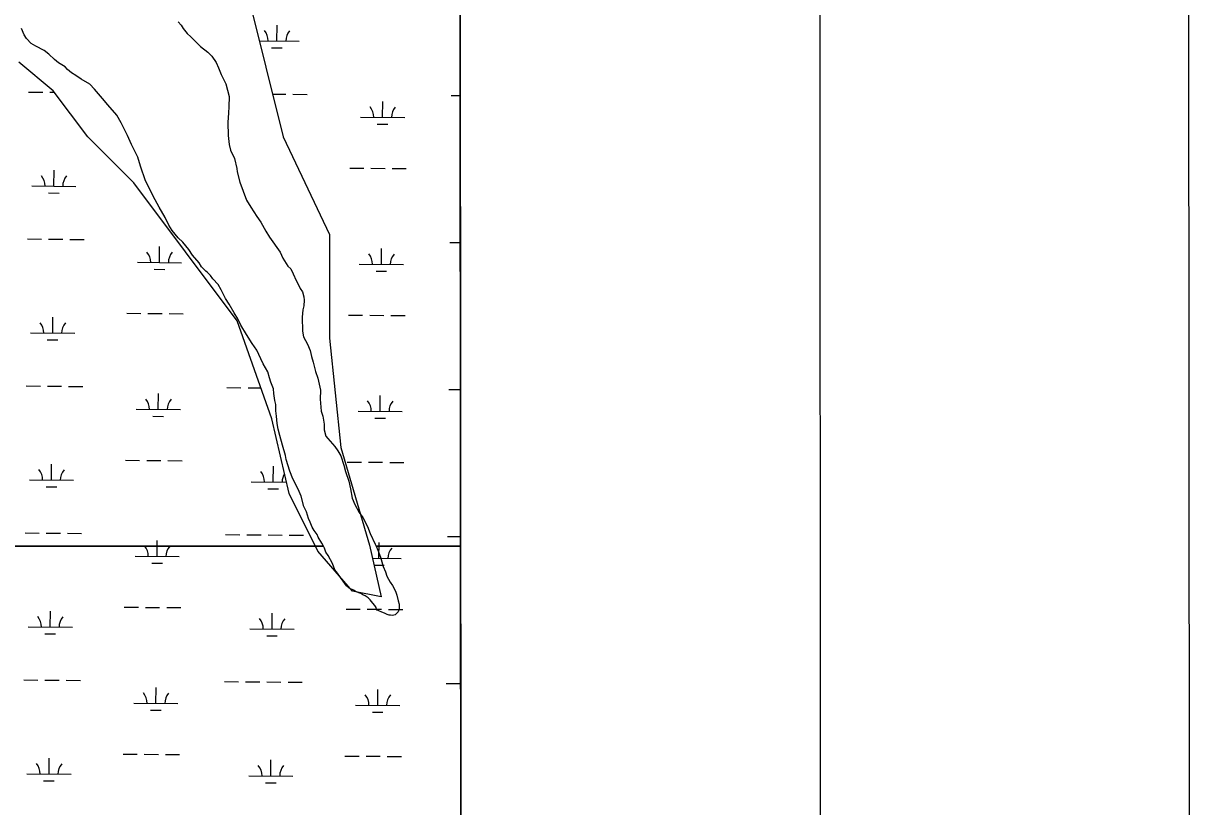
# Model space of a CAD drawing. Extents: x 3271442 to 3309282, y 752266 to 777610.
# Drawn here: x 3306057 to 3308704, y 771889 to 773662 of the extents above; entities that cross this region are included whole.
import ezdxf

# ---------------------------------------------------------------- set-up
doc = ezdxf.new("R2010")
doc.units = 0
for name, color, linetype in [('G-ANNO-NPLT', 7, 'Continuous'), ('V-ANNO-SYMB', 7, 'Continuous'), ('V-GRID-FRAM', 7, 'Continuous'), ('V-SITE-VEGE', 7, 'Continuous'), ('V-WETL-SWMP', 7, 'Continuous')]:
    doc.layers.add(name, color=color, linetype=linetype)

msp = doc.modelspace()

# ---------------------------------------------------------------- linework, layer by layer
at = {"layer": 'G-ANNO-NPLT'}
msp.add_lwpolyline([(3272032.3, 752848.9), (3308704.3, 752867.6), (3308692, 777026.3), (3272020, 777007.6)], close=True, dxfattribs=at)
at = {"layer": 'V-ANNO-SYMB'}
msp.add_lwpolyline([(3274782.3, 753474.8), (3307865.5, 753484.4), (3307858.8, 776401), (3274775.6, 776391.3), (3274782.3, 753474.8)], dxfattribs=at)
at = {"layer": 'V-GRID-FRAM'}
msp.add_lwpolyline([(3275591.3, 775827.4), (3307043.5, 775836.6), (3307056.7, 757650.8), (3275588.7, 757641.7), (3275591.3, 775827.4)], dxfattribs=at)
at = {"layer": 'V-SITE-VEGE'}
for p, q in [((3307045.9, 772479.1), (3307044.2, 774805.6)), ((3306406.9, 773666), (3306414.1, 773657.9)), ((3306414.1, 773657.9), (3306418.2, 773650.3)), ((3306418.2, 773650.3), (3306427.7, 773639.2)), ((3306427.7, 773639.2), (3306435.6, 773631.8)), ((3306435.6, 773631.8), (3306449, 773617.8)), ((3306449, 773617.8), (3306457.7, 773609.7)), ((3306457.7, 773609.7), (3306474.2, 773597.2)), ((3306474.2, 773597.2), (3306482.9, 773587.6)), ((3306482.9, 773587.6), (3306493.3, 773573.4)), ((3306493.3, 773573.4), (3306498.3, 773561.3)), ((3306498.3, 773561.3), (3306504.2, 773546.3)), ((3306504.2, 773546.3), (3306509.9, 773535.8)), ((3306509.9, 773535.8), (3306514.8, 773525.2)), ((3306514.8, 773525.2), (3306522.6, 773496.5)), ((3306522.6, 773496.5), (3306521.9, 773473.5)), ((3306521.9, 773473.5), (3306520.8, 773459.7)), ((3306520.8, 773459.7), (3306519.3, 773437.5)), ((3306519.3, 773437.5), (3306520.2, 773408.5)), ((3306520.2, 773408.5), (3306522.5, 773387.9)), ((3306522.5, 773387.9), (3306525.2, 773375.1)), ((3306525.2, 773375.1), (3306534.2, 773356.3)), ((3306534.2, 773356.3), (3306539.6, 773333.5)), ((3306539.6, 773333.5), (3306540.6, 773325.9)), ((3306540.6, 773325.9), (3306546.7, 773302.4)), ((3306546.7, 773302.4), (3306561.8, 773261.7)), ((3306561.8, 773261.7), (3306571.5, 773245.9)), ((3306571.5, 773245.9), (3306585.2, 773225)), ((3306585.2, 773225), (3306594, 773212.3)), ((3306594, 773212.3), (3306605.4, 773192.1)), ((3306605.4, 773192.1), (3306613.5, 773178.6)), ((3306613.5, 773178.6), (3306637.6, 773144.3)), ((3306637.6, 773144.3), (3306644.1, 773130.7)), ((3306644.1, 773130.7), (3306655.4, 773112.8)), ((3306655.4, 773112.8), (3306661.8, 773106.9)), ((3306661.8, 773106.9), (3306667.5, 773095.6)), ((3306667.5, 773095.6), (3306674.1, 773079.8)), ((3306674.1, 773079.8), (3306676.6, 773074.5)), ((3306676.6, 773074.5), (3306683.1, 773061.7)), ((3306683.1, 773061.7), (3306688, 773054.3)), ((3306688, 773054.3), (3306691.4, 773042.9)), ((3306691.3, 773023), (3306689.3, 773013.8)), ((3306691.7, 773035.3), (3306691.3, 773023)), ((3306691.4, 773042.9), (3306691.7, 773035.3)), ((3306689.3, 773013.8), (3306687.6, 772996.9)), ((3306687.6, 772996.9), (3306688.6, 772965.6)), ((3306688.6, 772965.6), (3306690.6, 772952.7)), ((3306690.6, 772952.7), (3306699.6, 772936.2)), ((3306699.6, 772936.2), (3306705.4, 772921.9)), ((3306705.4, 772921.9), (3306708.9, 772908.3)), ((3306708.9, 772908.3), (3306712.4, 772895.4)), ((3306712.4, 772895.4), (3306717.7, 772874.2)), ((3306717.7, 772874.2), (3306722.8, 772859.1)), ((3306722.8, 772859.1), (3306729, 772831.8)), ((3306729, 772831.8), (3306728.2, 772811.9)), ((3306728.2, 772811.9), (3306730.6, 772784.4)), ((3306730.6, 772784.4), (3306734.1, 772773.1)), ((3306734.1, 772773.1), (3306737, 772754.9)), ((3306737, 772754.9), (3306737.4, 772741.9)), ((3306737.4, 772741.9), (3306740.9, 772727.5)), ((3306740.9, 772727.5), (3306745.7, 772722.3)), ((3306745.7, 772722.3), (3306761.6, 772704.5)), ((3306761.6, 772704.5), (3306768, 772694.8)), ((3306768, 772694.8), (3306775.3, 772683.6)), ((3306775.3, 772683.6), (3306782.1, 772662.4)), ((3306782.1, 772662.4), (3306785.6, 772648)), ((3306785.6, 772648), (3306793.2, 772626.1)), ((3306793.2, 772626.1), (3306796.9, 772608.6)), ((3306796.9, 772608.6), (3306800.6, 772587.4)), ((3306800.6, 772587.4), (3306806.5, 772573)), ((3306806.5, 772573), (3306816.2, 772555)), ((3306816.2, 772555), (3306825, 772543.9)), ((3306825, 772543.9), (3306835.6, 772523.6)), ((3306835.6, 772523.6), (3306841.5, 772507.7)), ((3306841.5, 772507.7), (3306853, 772483.7)), ((3306735.6, 772479.1), (3305686.4, 772479.1)), ((3306738, 772474.5), (3306735.6, 772479.1)), ((3306741.3, 772465.4), (3306738, 772474.5)), ((3306746.2, 772457.9), (3306741.3, 772465.4)), ((3306853, 772483.7), (3306855, 772479.1)), ((3306855, 772479.1), (3307045.9, 772479.1)), ((3307045.9, 772479.1), (3306855, 772479.1)), ((3306855, 772479.1), (3306858.8, 772470.1)), ((3306858.8, 772470.1), (3306864.7, 772454.3)), ((3307046.7, 771401.2), (3307045.9, 772479.1)), ((3306755.9, 772439.9), (3306746.2, 772457.9)), ((3306761.8, 772425.6), (3306755.9, 772439.9)), ((3306864.7, 772454.3), (3306870.8, 772433.1)), ((3306767.4, 772417.4), (3306761.8, 772425.6)), ((3306774.6, 772407.7), (3306767.4, 772417.4)), ((3306870.8, 772433.1), (3306875.7, 772421)), ((3306875.7, 772421), (3306879.1, 772411.2)), ((3306879.1, 772411.2), (3306886.5, 772397.7)), ((3306780.2, 772399.5), (3306774.6, 772407.7)), ((3306788.2, 772389.1), (3306780.2, 772399.5)), ((3306793.7, 772383.9), (3306788.2, 772389.1)), ((3306803.8, 772378.9), (3306793.7, 772383.9)), ((3306886.5, 772397.7), (3306892.1, 772389.5)), ((3306892.1, 772389.5), (3306898.6, 772376.7)), ((3306810, 772375.3), (3306803.8, 772378.9)), ((3306820.1, 772371.8), (3306810, 772375.3)), ((3306824.8, 772368.9), (3306820.1, 772371.8)), ((3306830.2, 772366.8), (3306824.8, 772368.9)), ((3306836.5, 772361.6), (3306830.2, 772366.8)), ((3306841.2, 772357.2), (3306836.5, 772361.6)), ((3306847.6, 772349.8), (3306841.2, 772357.2)), ((3306898.6, 772376.7), (3306902, 772367.7)), ((3306902, 772367.7), (3306904.7, 772354.8)), ((3306852.3, 772344.6), (3306847.6, 772349.8)), ((3306854.8, 772340.1), (3306852.3, 772344.6)), ((3306855.7, 772336.3), (3306854.8, 772340.1)), ((3306857.3, 772334.1), (3306855.7, 772336.3)), ((3306861.1, 772332.7), (3306857.3, 772334.1)), ((3306868.1, 772329.8), (3306861.1, 772332.7)), ((3306904.7, 772354.8), (3306907.3, 772347.2)), ((3306906.9, 772336.5), (3306904.8, 772330.3)), ((3306907.3, 772347.2), (3306906.9, 772336.5)), ((3306873.6, 772327), (3306868.1, 772329.8)), ((3306879.8, 772324.1), (3306873.6, 772327)), ((3306884.4, 772322.7), (3306879.8, 772324.1)), ((3306887.4, 772322.9), (3306884.4, 772322.7)), ((3306892, 772322.2), (3306887.4, 772322.9)), ((3306895.1, 772322.3), (3306892, 772322.2)), ((3306898.1, 772323.2), (3306895.1, 772322.3)), ((3306904.8, 772330.3), (3306898.1, 772323.2))]:
    msp.add_line(p, q, dxfattribs=at)
msp.add_lwpolyline([(3305686.4, 772479.1), (3306735.6, 772479.1), (3306732.2, 772485.7), (3306724.1, 772499.2), (3306721.6, 772505.3), (3306714.5, 772514.2), (3306710.4, 772521.7), (3306705.4, 772533), (3306702.1, 772541.3), (3306697, 772556.4), (3306691.3, 772568.4), (3306685.1, 772591.9), (3306678.5, 772607.7), (3306666.2, 772631), (3306659.5, 772648.3), (3306651, 772674.8), (3306649.9, 772683.9), (3306643.1, 772707.4), (3306637, 772729.3), (3306633.4, 772743.7), (3306630.7, 772756.6), (3306629.4, 772773.4), (3306628.2, 772784.8), (3306627.7, 772799.3), (3306625.9, 772808.4), (3306623.1, 772824.4), (3306622.7, 772835.1), (3306616.9, 772850.2), (3306613.5, 772860), (3306610, 772873.6), (3306599.4, 772891.6), (3306593.7, 772902.9), (3306584.7, 772922.4), (3306574.2, 772937.4), (3306561.3, 772958.3), (3306549.1, 772979.3), (3306541.8, 772993.6), (3306533.7, 773007.1), (3306522.3, 773026.5), (3306514.3, 773039.3), (3306504.4, 773058.8), (3306497.2, 773070.8), (3306485.3, 773084.1), (3306480.4, 773091.6), (3306472.5, 773099), (3306469.4, 773101.2), (3306459.9, 773110.8), (3306454.3, 773119.8), (3306439.2, 773137.6), (3306431.1, 773150.3), (3306417.5, 773166.7), (3306407.3, 773177), (3306393.7, 773193.4), (3306385.7, 773205.3), (3306377.5, 773222.6), (3306363.7, 773245.9), (3306354.7, 773262.4), (3306333.4, 773306), (3306321.6, 773339.2), (3306315.6, 773359.6), (3306301.6, 773388.2), (3306292.5, 773408.5), (3306277.8, 773437.1), (3306268.1, 773454.3), (3306248.2, 773478.1), (3306235.5, 773492.2), (3306218, 773513), (3306206.9, 773524.8), (3306187.4, 773535.7), (3306175.7, 773544.4), (3306165.5, 773550.2), (3306156.9, 773557.6), (3306151.3, 773563.5), (3306136.5, 773572.9), (3306127.1, 773580.2), (3306114.5, 773592.8), (3306103.5, 773600.8), (3306084.8, 773610.9), (3306074.7, 773616.7), (3306063.6, 773627.8), (3306058.8, 773636), (3306052.2, 773650.3)], dxfattribs=at)
at = {"layer": 'V-WETL-SWMP'}
for p, q in [((3307048, 769649.4), (3307044.3, 774683.3)), ((3306553.9, 773769.9), (3306644.9, 773405.4)), ((3306630.4, 773622.2), (3306630.7, 773658.2)), ((3306590.7, 773622.5), (3306680.4, 773621.8)), ((3306618.3, 773606.8), (3306642.3, 773606.7)), ((3306124.5, 773509.5), (3306046.4, 773574.6)), ((3306068.7, 773506.7), (3306100.7, 773506.5)), ((3306116.7, 773506.3), (3306126.9, 773506.3)), ((3306202.5, 773405.4), (3306124.5, 773509.5)), ((3306620.7, 773502.2), (3306650.6, 773501.9)), ((3306666.6, 773501.8), (3306698.6, 773501.5)), ((3307024.5, 773498.9), (3307045.2, 773498.7)), ((3306869.5, 773449.4), (3306869.8, 773485.4)), ((3306819.5, 773449.8), (3306919.5, 773449)), ((3306857.4, 773434.1), (3306881.4, 773433.9)), ((3306306.6, 773301.2), (3306202.5, 773405.4)), ((3306644.9, 773405.4), (3306749, 773184)), ((3306125.8, 773293.7), (3306126.1, 773329.7)), ((3306795.1, 773334.6), (3306827.1, 773334.3)), ((3306843.1, 773334.2), (3306875.1, 773333.9)), ((3306891.1, 773333.8), (3306923.1, 773333.5)), ((3306075.8, 773294.1), (3306175.8, 773293.2)), ((3306540.8, 772988.7), (3306306.6, 773301.2)), ((3306113.7, 773278.3), (3306137.7, 773278.1)), ((3306749, 773184), (3306749, 772949.7)), ((3306066, 773174.1), (3306098, 773173.8)), ((3306114, 773173.7), (3306146, 773173.4)), ((3306162, 773173.3), (3306194, 773173)), ((3306364.9, 773120.9), (3306365.1, 773156.9)), ((3306866.7, 773116.7), (3306867, 773152.7)), ((3307021.7, 773166.2), (3307045.4, 773166)), ((3306314.9, 773121.3), (3306414.9, 773120.5)), ((3306352.7, 773105.5), (3306376.7, 773105.3)), ((3306816.7, 773117.1), (3306916.7, 773116.3)), ((3306854.6, 773101.4), (3306878.6, 773101.2)), ((3306123.1, 772961), (3306123.4, 772997)), ((3306290.5, 773006), (3306322.5, 773005.8)), ((3306338.5, 773005.6), (3306370.5, 773005.4)), ((3306386.5, 773005.2), (3306418.5, 773005)), ((3306792.4, 773001.9), (3306824.4, 773001.6)), ((3306840.4, 773001.5), (3306872.4, 773001.2)), ((3306888.4, 773001.1), (3306920.4, 773000.9)), ((3306618.9, 772767.4), (3306540.8, 772988.7)), ((3306073.1, 772961.4), (3306173.1, 772960.6)), ((3306110.9, 772945.7), (3306134.9, 772945.5)), ((3306749, 772949.7), (3306775, 772702.3)), ((3306063.2, 772841.4), (3306095.2, 772841.1)), ((3306111.2, 772841), (3306143.2, 772840.7)), ((3306159.2, 772840.6), (3306191.2, 772840.4)), ((3306517.1, 772837.7), (3306549.1, 772837.4)), ((3306565.1, 772837.3), (3306594.3, 772837)), ((3306362.1, 772788.2), (3306362.4, 772824.2)), ((3306864, 772784.1), (3306864.3, 772820.1)), ((3307019, 772833.5), (3307045.7, 772833.3)), ((3306312.1, 772788.6), (3306412.1, 772787.8)), ((3306814, 772784.5), (3306914, 772783.7)), ((3306350, 772772.9), (3306374, 772772.7)), ((3306657.9, 772598.1), (3306618.9, 772767.4)), ((3306851.9, 772768.7), (3306875.9, 772768.5)), ((3306775, 772702.3), (3306840.1, 772480.9)), ((3306120.3, 772628.3), (3306120.6, 772664.3)), ((3306287.8, 772673.4), (3306319.8, 772673.1)), ((3306335.8, 772673), (3306367.8, 772672.7)), ((3306383.8, 772672.6), (3306415.8, 772672.3)), ((3306622.2, 772624.2), (3306622.5, 772660.2)), ((3306789.6, 772669.2), (3306821.6, 772669)), ((3306837.6, 772668.8), (3306869.6, 772668.6)), ((3306885.6, 772668.5), (3306917.6, 772668.2)), ((3306070.3, 772628.7), (3306170.3, 772627.9)), ((3306572.2, 772624.6), (3306652, 772623.9)), ((3306108.2, 772613), (3306132.2, 772612.8)), ((3306610.1, 772608.9), (3306634.1, 772608.7)), ((3306723, 772467.9), (3306657.9, 772598.1)), ((3306060.5, 772508.7), (3306092.5, 772508.5)), ((3306108.5, 772508.3), (3306140.5, 772508.1)), ((3306156.5, 772508), (3306188.5, 772507.7)), ((3306359.4, 772455.5), (3306359.7, 772491.5)), ((3306514.4, 772505), (3306546.4, 772504.7)), ((3306562.4, 772504.6), (3306594.4, 772504.3)), ((3306610.4, 772504.2), (3306642.4, 772503.9)), ((3306658.4, 772503.8), (3306690.4, 772503.6)), ((3307016.3, 772500.9), (3307045.9, 772500.6)), ((3306801.1, 772376.8), (3306723, 772467.9)), ((3306840.1, 772480.9), (3306866.1, 772363.8)), ((3306861.3, 772451.4), (3306861.6, 772487.4)), ((3306309.4, 772455.9), (3306409.4, 772455.1)), ((3306347.2, 772440.2), (3306371.2, 772440)), ((3306846.6, 772451.5), (3306911.3, 772451)), ((3306850.1, 772436.1), (3306873.1, 772435.9)), ((3306866.1, 772363.8), (3306801.1, 772376.8)), ((3306117.6, 772295.7), (3306117.9, 772331.7)), ((3306285, 772340.7), (3306317, 772340.4)), ((3306333, 772340.3), (3306365, 772340.1)), ((3306381, 772339.9), (3306413, 772339.7)), ((3306786.9, 772336.6), (3306818.9, 772336.3)), ((3306834.9, 772336.2), (3306866.9, 772335.9)), ((3306882.9, 772335.8), (3306914.9, 772335.5)), ((3306619.5, 772291.5), (3306619.8, 772327.5)), ((3306067.6, 772296.1), (3306167.6, 772295.2)), ((3306105.4, 772280.3), (3306129.4, 772280.1)), ((3306569.5, 772291.9), (3306669.5, 772291.1)), ((3306607.3, 772276.2), (3306631.3, 772276)), ((3306057.7, 772176.1), (3306089.7, 772175.8)), ((3306105.7, 772175.7), (3306137.7, 772175.4)), ((3306153.7, 772175.3), (3306185.7, 772175)), ((3306511.6, 772172.3), (3306543.6, 772172.1)), ((3306559.6, 772171.9), (3306591.6, 772171.7)), ((3306356.6, 772122.9), (3306356.9, 772158.9)), ((3306607.6, 772171.5), (3306639.6, 772171.3)), ((3306655.6, 772171.2), (3306687.6, 772170.9)), ((3306858.5, 772118.7), (3306858.8, 772154.7)), ((3307013.5, 772168.2), (3307045.5, 772167.9)), ((3306306.6, 772123.3), (3306406.6, 772122.5)), ((3306808.5, 772119.2), (3306908.5, 772118.3)), ((3306344.5, 772107.5), (3306368.5, 772107.3)), ((3306846.4, 772103.4), (3306870.4, 772103.2)), ((3306114.8, 771963), (3306115.1, 771999)), ((3306282.3, 772008), (3306314.3, 772007.8)), ((3306330.3, 772007.7), (3306362.3, 772007.4)), ((3306378.3, 772007.3), (3306410.3, 772007)), ((3306616.7, 771958.9), (3306617, 771994.9)), ((3306784.2, 772003.9), (3306816.2, 772003.7)), ((3306832.2, 772003.5), (3306864.2, 772003.3)), ((3306880.2, 772003.1), (3306912.2, 772002.9)), ((3306064.8, 771963.4), (3306164.8, 771962.6)), ((3306102.7, 771947.7), (3306126.7, 771947.5)), ((3306566.7, 771959.3), (3306666.7, 771958.5)), ((3306604.6, 771943.5), (3306628.6, 771943.3))]:
    msp.add_line(p, q, dxfattribs=at)
for centre, start, end in [((3306575.2, 773623.1), 358.7563, 40.2999), ((3306685.7, 773622.2), 138.7563, 180.2999), ((3306814.2, 773450.3), 358.7563, 40.2999), ((3306924.7, 773449.4), 138.7563, 180.2999), ((3306070.6, 773294.6), 358.7563, 40.2999), ((3306181, 773293.7), 138.7563, 180.2999), ((3306309.6, 773121.8), 358.7563, 40.2999), ((3306420.1, 773120.9), 138.7563, 180.2999), ((3306811.5, 773117.7), 358.7563, 40.2999), ((3306922, 773116.7), 138.7563, 180.2999), ((3306067.8, 772961.9), 358.7563, 40.2999), ((3306178.3, 772961), 138.7563, 180.2999), ((3306306.9, 772789.1), 358.7563, 40.2999), ((3306417.4, 772788.2), 138.7563, 180.2999), ((3306808.8, 772785), 358.7563, 40.2999), ((3306919.2, 772784.1), 138.7563, 180.2999), ((3306065.1, 772629.3), 358.7563, 40.2999), ((3306175.6, 772628.3), 138.7563, 180.2999), ((3306567, 772625.1), 358.7563, 40.2999), ((3306677.5, 772624.2), 147.8687, 180.2999), ((3306304.1, 772456.5), 358.7563, 40.2999), ((3306414.6, 772455.6), 138.7563, 180.2999), ((3306916.5, 772451.4), 138.7563, 180.2999), ((3306062.3, 772296.6), 358.7563, 40.2999), ((3306172.8, 772295.7), 138.7563, 180.2999), ((3306564.2, 772292.5), 358.7563, 40.2999), ((3306674.7, 772291.5), 138.7563, 180.2999), ((3306301.4, 772123.8), 358.7563, 40.2999), ((3306411.9, 772122.9), 138.7563, 180.2999), ((3306803.3, 772119.7), 358.7563, 40.2999), ((3306913.8, 772118.8), 138.7563, 180.2999), ((3306059.6, 771963.9), 358.7563, 40.2999), ((3306170.1, 771963), 138.7563, 180.2999), ((3306561.5, 771959.8), 358.7563, 40.2999), ((3306672, 771958.9), 138.7563, 180.2999)]:
    msp.add_arc(centre, 35.2, start, end, dxfattribs=at)

doc.saveas('drawing.dxf')
